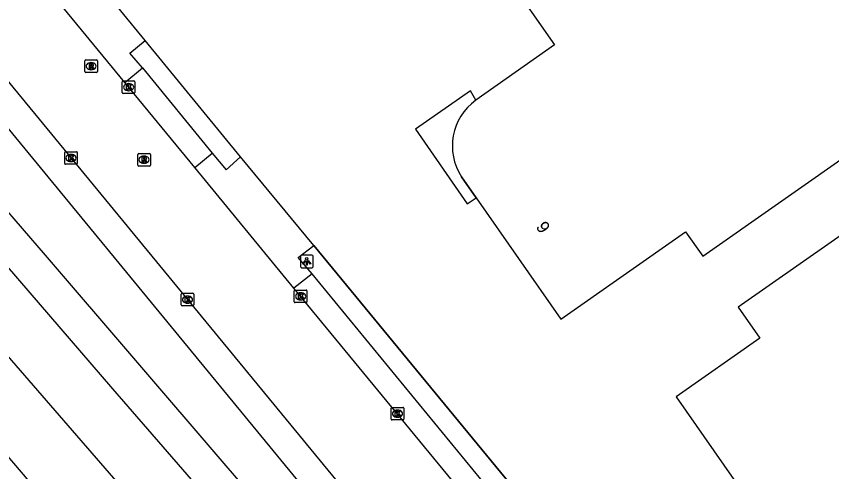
# Model space of a CAD drawing. Extents: x 156651 to 158072, y 387631 to 388990.
# Drawn here: x 157035.2 to 157099.8, y 387999.5 to 388035.6 of the extents above; entities that cross this region are included whole.
import ezdxf

# ---------------------------------------------------------------- set-up
doc = ezdxf.new("R2010")
doc.units = 0
for name, color, linetype in [('IMGEO_Berm_groen', 7, 'Continuous'), ('IMGEO_Groenvoorziening', 7, 'Continuous'), ('IMGEO_Hek', 7, 'Continuous'), ('IMGEO_Kolk', 7, 'Continuous'), ('IMGEO_Lichtpunt', 7, 'Continuous'), ('IMGEO_Muur', 7, 'Continuous'), ('IMGEO_Pand', 7, 'Continuous'), ('IMGEO_Pand_nummerreeks', 7, 'Continuous'), ('IMGEO_Pand_overbouw', 7, 'Continuous'), ('IMGEO_Parkeervlak_open', 7, 'Continuous'), ('IMGEO_Rijbaan_lokaal_gesloten', 7, 'Continuous'), ('IMGEO_Rioolput', 7, 'Continuous'), ('IMGEO_Spoor', 7, 'Continuous'), ('IMGEO_Spoorbaan_halfverhard', 7, 'Continuous'), ('IMGEO_Voetpad_open', 7, 'Continuous')]:
    doc.layers.add(name, color=color, linetype=linetype)

msp = doc.modelspace()

# ---------------------------------------------------------------- linework, layer by layer
at = {"layer": 'IMGEO_Berm_groen'}
msp.add_lwpolyline([(157010.871, 388047.739), (157015.806, 388041.931), (157017.476, 388040.057), (157019.054, 388038.118), (157022.285, 388034.28), (157028.842, 388026.615), (157033.784, 388020.889), (157037.446, 388016.646), (157051.628, 388000.142), (157063.382, 387986.462), (157068.291, 387980.715), (157073.234, 387974.976), (157074.901, 387973.077), (157079.775, 387967.323), (157084.733, 387961.541), (157088.003, 387957.733), (157094.578, 387950.09), (157097.859, 387946.262), (157101.164, 387942.415)], dxfattribs=at)
at = {"layer": 'IMGEO_Groenvoorziening'}
for points in [[(157052.929, 388024.461), (157045.394, 388033.689)], [(157092.671, 387976.238), (157058.764, 388017.433)]]:
    msp.add_lwpolyline(points, dxfattribs=at)
at = {"layer": 'IMGEO_Hek'}
msp.add_lwpolyline([(157058.764, 388017.433), (157092.671, 387976.238)], dxfattribs=at)
at = {"layer": 'IMGEO_Kolk'}
for p, q in [((157043.568, 388029.562), (157043.568, 388030.414)), ((157043.643, 388030.488), (157044.495, 388030.488)), ((157044.056, 388030.268), (157044.081, 388030.268)), ((157044.569, 388030.414), (157044.569, 388029.562)), ((157044.495, 388029.488), (157043.643, 388029.488)), ((157044.079, 388029.708), (157044.054, 388029.708)), ((157039, 388023.94), (157039, 388024.792)), ((157039.075, 388024.866), (157039.927, 388024.866)), ((157040.001, 388024.792), (157040.001, 388023.94)), ((157039.511, 388024.086), (157039.486, 388024.086)), ((157039.488, 388024.646), (157039.513, 388024.646)), ((157039.927, 388023.866), (157039.075, 388023.866)), ((157057.206, 388012.965), (157057.206, 388013.817)), ((157057.281, 388013.891), (157058.133, 388013.891)), ((157058.207, 388013.817), (157058.207, 388012.965)), ((157048.237, 388012.707), (157048.237, 388013.559)), ((157048.312, 388013.633), (157049.164, 388013.633)), ((157048.725, 388013.413), (157048.75, 388013.413)), ((157049.238, 388013.559), (157049.238, 388012.707)), ((157057.717, 388013.111), (157057.692, 388013.111)), ((157057.694, 388013.671), (157057.719, 388013.671)), ((157049.164, 388012.633), (157048.312, 388012.633)), ((157048.748, 388012.853), (157048.723, 388012.853)), ((157058.133, 388012.891), (157057.281, 388012.891)), ((157064.885, 388003.659), (157064.885, 388004.511)), ((157064.96, 388004.585), (157065.812, 388004.585)), ((157065.373, 388004.365), (157065.398, 388004.365)), ((157065.886, 388004.511), (157065.886, 388003.659)), ((157065.812, 388003.585), (157064.96, 388003.585)), ((157065.396, 388003.805), (157065.371, 388003.805))]:
    msp.add_line(p, q, dxfattribs=at)
for points in [[(157043.568, 388029.562), (157043.568, 388030.414)], [(157043.643, 388030.488), (157044.495, 388030.488)], [(157043.889, 388030.188), (157044.012, 388030.188), (157044.012, 388030.037), (157044.142, 388030.188), (157044.306, 388030.188), (157044.16, 388030.037), (157044.313, 388029.788), (157044.161, 388029.788), (157044.076, 388029.952), (157044.012, 388029.885), (157044.012, 388029.788), (157043.889, 388029.788), (157043.889, 388030.188)], [(157044.569, 388030.414), (157044.569, 388029.562)], [(157044.495, 388029.488), (157043.643, 388029.488)], [(157039, 388023.94), (157039, 388024.792)], [(157039.075, 388024.866), (157039.927, 388024.866)], [(157040.001, 388024.792), (157040.001, 388023.94)], [(157039.321, 388024.566), (157039.444, 388024.566), (157039.444, 388024.415), (157039.574, 388024.566), (157039.738, 388024.566), (157039.592, 388024.415), (157039.745, 388024.166), (157039.593, 388024.166), (157039.508, 388024.33), (157039.444, 388024.263), (157039.444, 388024.166), (157039.321, 388024.166), (157039.321, 388024.566)], [(157039.927, 388023.866), (157039.075, 388023.866)], [(157057.206, 388012.965), (157057.206, 388013.817)], [(157057.281, 388013.891), (157058.133, 388013.891)], [(157058.207, 388013.817), (157058.207, 388012.965)], [(157048.237, 388012.707), (157048.237, 388013.559)], [(157048.312, 388013.633), (157049.164, 388013.633)], [(157048.558, 388013.333), (157048.681, 388013.333), (157048.681, 388013.182), (157048.811, 388013.333), (157048.975, 388013.333), (157048.829, 388013.182), (157048.982, 388012.933), (157048.83, 388012.933), (157048.745, 388013.097), (157048.681, 388013.03), (157048.681, 388012.933), (157048.558, 388012.933), (157048.558, 388013.333)], [(157049.238, 388013.559), (157049.238, 388012.707)], [(157057.527, 388013.591), (157057.65, 388013.591), (157057.65, 388013.44), (157057.78, 388013.591), (157057.944, 388013.591), (157057.798, 388013.44), (157057.951, 388013.191), (157057.799, 388013.191), (157057.714, 388013.355), (157057.65, 388013.288), (157057.65, 388013.191), (157057.527, 388013.191), (157057.527, 388013.591)], [(157049.164, 388012.633), (157048.312, 388012.633)], [(157058.133, 388012.891), (157057.281, 388012.891)], [(157064.885, 388003.659), (157064.885, 388004.511)], [(157064.96, 388004.585), (157065.812, 388004.585)], [(157065.206, 388004.285), (157065.329, 388004.285), (157065.329, 388004.134), (157065.459, 388004.285), (157065.623, 388004.285), (157065.477, 388004.134), (157065.63, 388003.885), (157065.478, 388003.885), (157065.393, 388004.049), (157065.329, 388003.982), (157065.329, 388003.885), (157065.206, 388003.885), (157065.206, 388004.285)], [(157065.886, 388004.511), (157065.886, 388003.659)], [(157065.812, 388003.585), (157064.96, 388003.585)]]:
    msp.add_lwpolyline(points, dxfattribs=at)
for centre, start, end in [((157043.645, 388030.412), 91.55205, 178.44795), ((157043.645, 388030.412), 91.55205, 178.44795), ((157044.493, 388030.412), 1.55205, 88.44795), ((157044.493, 388030.412), 1.55205, 88.44795), ((157043.645, 388029.564), 181.55205, 268.44795), ((157043.645, 388029.564), 181.55205, 268.44795), ((157044.493, 388029.564), 271.55205, 358.44795), ((157044.493, 388029.564), 271.55205, 358.44795), ((157039.077, 388024.79), 91.55205, 178.44795), ((157039.077, 388024.79), 91.55205, 178.44795), ((157039.925, 388024.79), 1.55205, 88.44795), ((157039.925, 388024.79), 1.55205, 88.44795), ((157039.077, 388023.942), 181.55205, 268.44795), ((157039.077, 388023.942), 181.55205, 268.44795), ((157039.925, 388023.942), 271.55205, 358.44795), ((157039.925, 388023.942), 271.55205, 358.44795), ((157057.283, 388013.815), 91.55205, 178.44795), ((157057.283, 388013.815), 91.55205, 178.44795), ((157058.131, 388013.815), 1.55205, 88.44795), ((157058.131, 388013.815), 1.55205, 88.44795), ((157048.314, 388013.557), 91.55205, 178.44795), ((157048.314, 388013.557), 91.55205, 178.44795), ((157049.162, 388013.557), 1.55205, 88.44795), ((157049.162, 388013.557), 1.55205, 88.44795), ((157048.314, 388012.709), 181.55205, 268.44795), ((157048.314, 388012.709), 181.55205, 268.44795), ((157049.162, 388012.709), 271.55205, 358.44795), ((157049.162, 388012.709), 271.55205, 358.44795), ((157057.283, 388012.967), 181.55205, 268.44795), ((157057.283, 388012.967), 181.55205, 268.44795), ((157058.131, 388012.967), 271.55205, 358.44795), ((157058.131, 388012.967), 271.55205, 358.44795), ((157064.962, 388004.509), 91.55205, 178.44795), ((157064.962, 388004.509), 91.55205, 178.44795), ((157065.81, 388004.509), 1.55205, 88.44795), ((157065.81, 388004.509), 1.55205, 88.44795), ((157064.962, 388003.661), 181.55205, 268.44795), ((157064.962, 388003.661), 181.55205, 268.44795), ((157065.81, 388003.661), 271.55205, 358.44795), ((157065.81, 388003.661), 271.55205, 358.44795)]:
    msp.add_arc(centre, 0.0765, start, end, dxfattribs=at)
for centre, major_axis, ratio, start_param, end_param in [((157044.055, 388029.988), (-0.387, 0.002), 0.722429, 4.712389, 7.853982), ((157044.08, 388029.988), (-0.39, 0.002), 0.717154, 1.570796, 4.712389), ((157039.487, 388024.366), (-0.387, 0.002), 0.722429, 4.712389, 7.853982), ((157039.512, 388024.366), (-0.39, 0.002), 0.717154, 1.570796, 4.712389), ((157048.724, 388013.133), (-0.387, 0.002), 0.722429, 4.712389, 7.853982), ((157048.749, 388013.133), (-0.39, 0.002), 0.717154, 1.570796, 4.712389), ((157057.693, 388013.391), (-0.387, 0.002), 0.722429, 4.712389, 7.853982), ((157057.718, 388013.391), (-0.39, 0.002), 0.717154, 1.570796, 4.712389), ((157065.372, 388004.085), (-0.387, 0.002), 0.722429, 4.712389, 7.853982), ((157065.397, 388004.085), (-0.39, 0.002), 0.717154, 1.570796, 4.712389)]:
    msp.add_ellipse(centre, major_axis=major_axis, ratio=ratio, start_param=start_param, end_param=end_param, dxfattribs=at)
at = {"layer": 'IMGEO_Lichtpunt'}
for p, q in [((157057.692, 388016.568), (157057.692, 388015.761)), ((157057.692, 388016.568), (157057.692, 388015.761)), ((157058.594, 388016.663), (157057.786, 388016.663)), ((157058.594, 388016.663), (157057.786, 388016.663)), ((157058.688, 388015.761), (157058.688, 388016.568)), ((157058.688, 388015.761), (157058.688, 388016.568)), ((157057.786, 388015.667), (157058.594, 388015.667)), ((157057.786, 388015.667), (157058.594, 388015.667))]:
    msp.add_line(p, q, dxfattribs=at)
for points in [[(157058.066, 388016.232), (157058.105, 388016.204), (157057.917, 388015.942), (157057.879, 388015.969), (157058.066, 388016.232)], [(157058.168, 388016.184), (157058.215, 388016.184), (157058.215, 388015.862), (157058.168, 388015.862), (157058.168, 388016.184)], [(157058.278, 388016.204), (157058.316, 388016.231), (157058.503, 388015.969), (157058.464, 388015.941), (157058.278, 388016.204)]]:
    msp.add_lwpolyline(points, dxfattribs=at)
msp.add_circle((157058.191, 388016.366), 0.0994, dxfattribs=at)
for centre, start, end in [((157057.786, 388016.568), 90, 180), ((157057.786, 388016.568), 90, 180), ((157058.594, 388016.568), 0, 90), ((157058.594, 388016.568), 0, 90), ((157057.786, 388015.761), 180, 270), ((157057.786, 388015.761), 180, 270), ((157058.594, 388015.761), 270, 0), ((157058.594, 388015.761), 270, 360)]:
    msp.add_arc(centre, 0.0946, start, end, dxfattribs=at)
at = {"layer": 'IMGEO_Muur'}
msp.add_lwpolyline([(157028.842, 388026.615), (157033.784, 388020.889), (157037.446, 388016.646), (157051.628, 388000.142)], dxfattribs=at)
at = {"layer": 'IMGEO_Pand'}
for points in [[(157115.235, 388028.383), (157121.995, 388033.111), (157103.642, 388059.418), (157074.042, 388038.77), (157077.825, 388033.348), (157071.592, 388028.949)], [(157104.693, 388021.129), (157092.393, 388012.535), (157094.123, 388010.068), (157087.488, 388005.432), (157091.27, 388000), (157096.89, 387991.93), (157098.757, 387989.35), (157099.829, 387987.841), (157100.523, 387987.13), (157101.344, 387986.66), (157102.439, 387986.486), (157103.4, 387986.636), (157104.261, 387987.075), (157105.795, 387988.123), (157106.257, 387987.478), (157108.806, 387989.266), (157108.405, 387989.848), (157115.141, 387994.594), (157112.101, 387998.967), (157113.588, 388000), (157119.008, 388003.766), (157115.852, 388008.299), (157124.886, 388014.579), (157115.235, 388028.383)], [(157070.469, 388022.872), (157071.613, 388021.198), (157078.346, 388011.588), (157088.232, 388018.514), (157089.581, 388016.59), (157101.85, 388025.186), (157104.693, 388021.129)]]:
    msp.add_lwpolyline(points, dxfattribs=at)
msp.add_arc((157074.199, 388025.325), 4.464, 125.73045, 213.32981, dxfattribs=at)
at = {"layer": 'IMGEO_Pand_overbouw'}
for points in [[(157071.592, 388028.949), (157071.183, 388029.698), (157066.803, 388026.644), (157070.921, 388020.722), (157071.613, 388021.198)], [(157071.613, 388021.198), (157070.469, 388022.872)]]:
    msp.add_lwpolyline(points, dxfattribs=at)
msp.add_arc((157074.199, 388025.325), 4.464, 125.73045, 213.32981, dxfattribs=at)
at = {"layer": 'IMGEO_Parkeervlak_open'}
msp.add_lwpolyline([(157082.395, 387968.454), (157010.543, 388055.913), (156935.425, 388147.089)], dxfattribs=at)
at = {"layer": 'IMGEO_Rijbaan_lokaal_gesloten'}
for points in [[(156939.424, 388146.146), (156949.39, 388133.888), (156975.736, 388101.937), (157076.143, 387979.783), (157086.65, 387967.254)], [(157043.772, 388030.36), (157036.155, 388039.64)], [(157049.316, 388023.624), (157043.772, 388030.36)], [(157057.178, 388014.032), (157049.316, 388023.624)], [(157090.708, 387973.286), (157057.178, 388014.032)]]:
    msp.add_lwpolyline(points, dxfattribs=at)
at = {"layer": 'IMGEO_Rioolput'}
for p, q in [((157040.594, 388031.227), (157040.594, 388032.079)), ((157040.669, 388032.153), (157041.521, 388032.153)), ((157041.082, 388031.933), (157041.107, 388031.933)), ((157041.595, 388032.079), (157041.595, 388031.227)), ((157041.105, 388031.373), (157041.08, 388031.373)), ((157041.521, 388031.153), (157040.669, 388031.153)), ((157044.867, 388024.731), (157045.719, 388024.731)), ((157044.792, 388023.805), (157044.792, 388024.657)), ((157045.28, 388024.511), (157045.305, 388024.511)), ((157045.793, 388024.657), (157045.793, 388023.805)), ((157045.719, 388023.731), (157044.867, 388023.731)), ((157045.303, 388023.951), (157045.278, 388023.951))]:
    msp.add_line(p, q, dxfattribs=at)
for points in [[(157040.594, 388031.227), (157040.594, 388032.079)], [(157040.669, 388032.153), (157041.521, 388032.153)], [(157041.183, 388031.851), (157040.931, 388031.853), (157040.931, 388031.453)], [(157041.595, 388032.079), (157041.595, 388031.227)], [(157040.931, 388031.453), (157041.055, 388031.453), (157041.055, 388031.615), (157041.066, 388031.615)], [(157041.109, 388031.772), (157041.055, 388031.772), (157041.055, 388031.691)], [(157041.055, 388031.691), (157041.107, 388031.691)], [(157041.113, 388031.586), (157041.184, 388031.453), (157041.324, 388031.453), (157041.259, 388031.579)], [(157041.521, 388031.153), (157040.669, 388031.153)], [(157044.867, 388024.731), (157045.719, 388024.731)], [(157044.792, 388023.805), (157044.792, 388024.657)], [(157045.381, 388024.429), (157045.129, 388024.431), (157045.129, 388024.031)], [(157045.129, 388024.031), (157045.253, 388024.031), (157045.253, 388024.193), (157045.264, 388024.193)], [(157045.307, 388024.35), (157045.253, 388024.35), (157045.253, 388024.269)], [(157045.253, 388024.269), (157045.305, 388024.269)], [(157045.311, 388024.164), (157045.382, 388024.031), (157045.522, 388024.031), (157045.457, 388024.157)], [(157045.793, 388024.657), (157045.793, 388023.805)], [(157045.719, 388023.731), (157044.867, 388023.731)]]:
    msp.add_lwpolyline(points, dxfattribs=at)
for centre, radius, start, end in [((157040.671, 388032.077), 0.0765, 91.55205, 178.44795), ((157040.671, 388032.077), 0.0765, 91.55205, 178.44795), ((157041.182, 388031.741), 0.109, 350.36119, 89.41601), ((157041.519, 388032.077), 0.0765, 1.55205, 88.44795), ((157041.519, 388032.077), 0.0765, 1.55205, 88.44795), ((157040.671, 388031.229), 0.0765, 181.55205, 268.44795), ((157040.671, 388031.229), 0.0765, 181.55205, 268.44795), ((157041.065, 388031.562), 0.0533, 26.02933, 88.69889), ((157041.091, 388031.88), 0.19, 274.7715, 282.96867), ((157041.115, 388031.676), 0.0964, 77.00612, 93.18647), ((157041.129, 388031.733), 0.0378, 276.66336, 79.67722), ((157041.18, 388031.741), 0.112, 277.58423, 350.98172), ((157041.164, 388031.526), 0.108, 29.51342, 73.79051), ((157041.519, 388031.229), 0.0765, 271.55205, 358.44795), ((157041.519, 388031.229), 0.0765, 271.55205, 358.44795), ((157044.869, 388024.655), 0.0765, 91.55205, 178.44795), ((157044.869, 388024.655), 0.0765, 91.55205, 178.44795), ((157045.717, 388024.655), 0.0765, 1.55205, 88.44795), ((157045.717, 388024.655), 0.0765, 1.55205, 88.44795), ((157045.263, 388024.14), 0.0533, 26.02933, 88.69889), ((157045.289, 388024.458), 0.19, 274.7715, 282.96867), ((157045.313, 388024.254), 0.0964, 77.00612, 93.18647), ((157045.327, 388024.311), 0.0378, 276.66336, 79.67722), ((157045.38, 388024.319), 0.109, 350.36119, 89.41601), ((157045.378, 388024.319), 0.112, 277.58423, 350.98172), ((157045.362, 388024.104), 0.108, 29.51342, 73.79051), ((157044.869, 388023.807), 0.0765, 181.55205, 268.44795), ((157044.869, 388023.807), 0.0765, 181.55205, 268.44795), ((157045.717, 388023.807), 0.0765, 271.55205, 358.44795), ((157045.717, 388023.807), 0.0765, 271.55205, 358.44795)]:
    msp.add_arc(centre, radius, start, end, dxfattribs=at)
for centre, major_axis, ratio, start_param, end_param in [((157041.081, 388031.653), (-0.387, 0.002), 0.722429, 4.712389, 7.853982), ((157041.106, 388031.653), (-0.39, 0.002), 0.717154, 1.570796, 4.712389), ((157045.279, 388024.231), (-0.387, 0.002), 0.722429, 4.712389, 7.853982), ((157045.304, 388024.231), (-0.39, 0.002), 0.717154, 1.570796, 4.712389)]:
    msp.add_ellipse(centre, major_axis=major_axis, ratio=ratio, start_param=start_param, end_param=end_param, dxfattribs=at)
at = {"layer": 'IMGEO_Spoor'}
for points in [[(156872.422, 388201.343), (156882.919, 388187.987), (156900.381, 388166.18), (156921.457, 388140.635), (156943.252, 388114.607), (156960.211, 388094.663), (156986.26, 388064.316), (157082.584, 387953.12), (157127.585, 387900.649), (157147.691, 387876.906), (157152.061, 387871.615)], [(156869.112, 388198.606), (156881.132, 388183.363), (156896.988, 388163.695), (156934.031, 388118.813), (156947.895, 388102.263), (156968.651, 388077.779), (157013.933, 388024.808), (157050.907, 387981.407), (157095.657, 387928.292), (157129.461, 387887.97), (157178.378, 387828.835), (157215.755, 387783.487)]]:
    msp.add_lwpolyline(points, dxfattribs=at)
at = {"layer": 'IMGEO_Spoorbaan_halfverhard'}
msp.add_lwpolyline([(157157.305, 387872.588), (157123.947, 387911.695), (157068.122, 387976.848), (157042.808, 388006.065), (156962.414, 388099.504), (156929.103, 388138.77), (156911.81, 388159.683), (156885.921, 388191.403), (156881.34, 388197.231)], dxfattribs=at)
at = {"layer": 'IMGEO_Voetpad_open'}
for points in [[(157045.394, 388033.689), (157039.706, 388040.637)], [(157045.163, 388031.519), (157044.178, 388032.683), (157045.394, 388033.689)], [(157043.772, 388030.36), (157045.163, 388031.519)], [(157045.163, 388031.519), (157050.705, 388024.762)], [(157049.316, 388023.624), (157050.705, 388024.762)], [(157050.705, 388024.762), (157051.812, 388023.425), (157052.929, 388024.461)], [(157058.764, 388017.433), (157052.929, 388024.461)], [(157058.612, 388015.167), (157057.524, 388016.474), (157058.764, 388017.433)], [(157058.612, 388015.167), (157057.178, 388014.032)], [(157091.44, 387975.206), (157058.612, 388015.167)]]:
    msp.add_lwpolyline(points, dxfattribs=at)

# ---------------------------------------------------------------- texts
at = {"layer": 'IMGEO_Pand_nummerreeks'}
msp.add_text('9', height=1, rotation=304.91584, dxfattribs=at).set_placement((157076.315, 388018.898))

doc.saveas('drawing.dxf')
